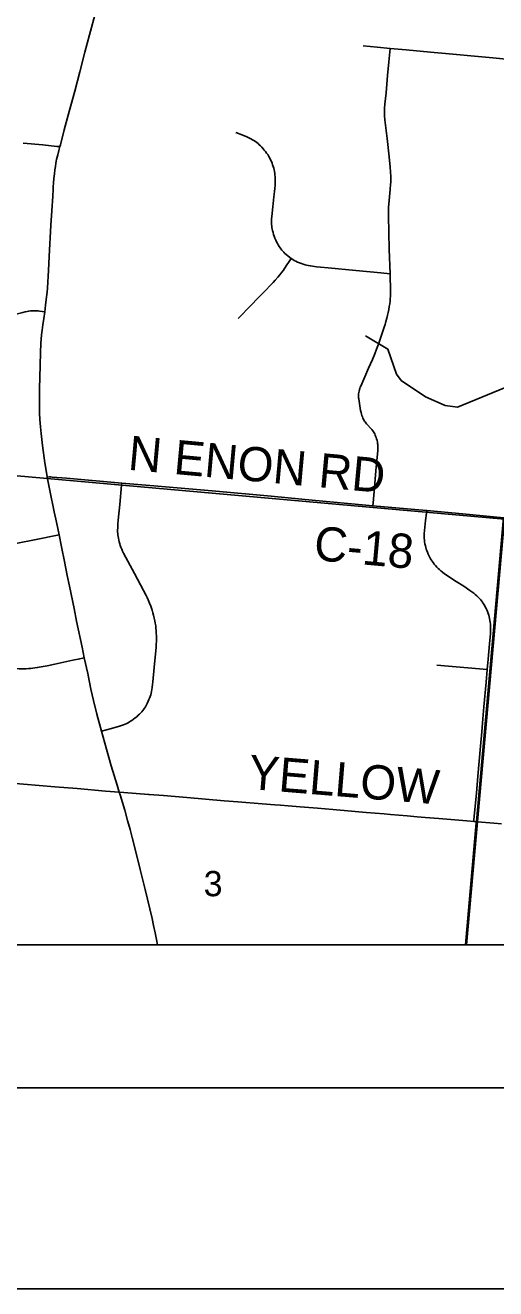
# Model space of a CAD drawing. Extents: x 0 to 1134, y 0 to 440.
# Drawn here: x 330.5 to 353.9, y 0 to 62.8 of the extents above; entities that cross this region are included whole.
import ezdxf

# ---------------------------------------------------------------- set-up
doc = ezdxf.new("R2010")
doc.units = 0
for name, color, linetype in [('GM_X_County_Road', 7, 'Continuous'), ('GM_X_County_Road_Text', 7, 'Continuous'), ('GM_X_Major_River', 7, 'Continuous'), ('GM_X_Minor_River', 7, 'Continuous'), ('GM_X_Section_Text', 7, 'Continuous'), ('GM_X_Township_Road', 7, 'Continuous'), ('GM_X_Unincorporated', 7, 'Continuous'), ('SH_Border', 7, 'Continuous'), ('SH_Cut_Line', 7, 'Continuous'), ('SH_Text', 7, 'Continuous')]:
    doc.layers.add(name, color=color, linetype=linetype)

msp = doc.modelspace()

# ---------------------------------------------------------------- linework, layer by layer
at = {"layer": 'GM_X_County_Road'}
for points in [[(332.198, 56.806), (332.222, 56.898), (332.415, 57.634), (332.659, 58.549), (332.936, 59.571), (333.182, 60.525), (333.432, 61.498), (333.665, 62.358), (333.978, 63.519), (334.213, 64.398), (334.413, 65.135), (334.722, 66.268), (334.879, 66.883), (335.082, 67.754), (335.145, 68.038)], [(331.446, 48.59), (331.487, 48.924), (331.539, 49.343), (331.563, 49.57), (331.578, 49.787), (331.628, 50.64), (331.662, 51.345), (331.753, 52.903), (331.796, 53.61), (331.842, 54.334), (331.862, 54.679), (331.87, 54.806), (331.885, 55.008), (331.903, 55.228), (331.926, 55.447), (331.952, 55.649), (331.975, 55.817), (332.003, 55.981), (332.036, 56.159), (332.062, 56.277), (332.094, 56.403), (332.148, 56.61), (332.198, 56.806)], [(331.569, 40.36), (331.563, 40.392), (331.452, 41.072), (331.332, 41.938), (331.267, 42.531), (331.233, 42.87), (331.202, 43.235), (331.189, 43.55), (331.181, 43.93), (331.178, 44.276), (331.183, 44.76), (331.211, 45.915), (331.228, 46.566), (331.249, 47.012), (331.265, 47.23), (331.287, 47.441), (331.314, 47.683), (331.352, 47.937), (331.398, 48.263), (331.446, 48.59)], [(331.569, 40.36), (331.68, 40.374), (331.751, 40.377), (331.81, 40.373), (332.525, 40.314), (335.27, 40.074)], [(332.165, 37.499), (332.027, 38.129), (331.92, 38.64), (331.697, 39.697), (331.569, 40.36)], [(335.27, 40.074), (336.873, 39.934), (339.769, 39.682), (342.69, 39.415), (344.9, 39.212), (347.407, 38.978), (347.748, 38.947)], [(347.748, 38.947), (349.842, 38.755), (350.429, 38.7)], [(350.429, 38.7), (352.197, 38.538), (354.251, 38.349)], [(333.411, 31.375), (333.303, 31.903), (333.029, 33.198), (332.899, 33.837), (332.668, 34.95), (332.564, 35.48), (332.422, 36.174), (332.284, 36.897), (332.165, 37.499)], [(334.261, 27.733), (334.032, 28.573), (333.862, 29.26), (333.736, 29.822), (333.578, 30.593), (333.411, 31.375)], [(335.148, 24.697), (335.048, 25.045), (334.751, 26.008), (334.424, 27.135), (334.261, 27.733)], [(325.072, 25.526), (326.204, 25.427), (327.003, 25.369), (328.396, 25.254), (329.362, 25.171), (330.383, 25.088), (331.944, 24.961), (333.059, 24.874), (334.47, 24.752), (335.148, 24.697)], [(337.042, 17.107), (336.996, 17.366), (336.933, 17.697), (336.856, 18.071), (336.782, 18.409), (336.433, 19.859), (336.189, 20.855), (335.971, 21.723), (335.791, 22.447), (335.687, 22.848), (335.563, 23.293), (335.421, 23.796), (335.187, 24.562), (335.148, 24.697)], [(335.148, 24.697), (335.38, 24.678), (336.595, 24.587)], [(336.595, 24.587), (336.625, 24.585), (337.35, 24.533), (338.502, 24.436), (340.359, 24.274), (341.045, 24.212), (342.253, 24.121), (342.885, 24.07), (343.164, 24.049), (343.535, 24.017), (344.129, 23.966), (345.002, 23.897), (345.764, 23.835), (346.692, 23.751), (347.416, 23.69), (348.306, 23.616), (348.62, 23.589), (349.048, 23.558), (349.456, 23.519), (349.957, 23.47), (350.347, 23.438), (351.034, 23.384), (352.427, 23.265), (352.765, 23.24)], [(352.765, 23.24), (352.9, 23.23), (352.947, 23.227), (353.764, 23.152), (354.136, 23.12)]]:
    msp.add_lwpolyline(points, dxfattribs=at)
at = {"layer": 'GM_X_Major_River'}
for points in [[(321.649, 17.107), (352.406, 17.107), (354.289, 38.278), (323.909, 40.986)], [(352.406, 17.107), (382.699, 17.107), (384.412, 35.778), (354.289, 38.278)]]:
    msp.add_lwpolyline(points, close=True, dxfattribs=at)
at = {"layer": 'GM_X_Minor_River'}
msp.add_lwpolyline([(354.934, 45.075), (351.95, 43.854), (351.338, 43.936), (350.359, 44.366), (349.16, 45.176), (348.916, 45.489), (348.486, 46.727), (347.387, 47.398)], dxfattribs=at)
at = {"layer": 'GM_X_Township_Road'}
msp.add_line((350.93, 31.02), (353.432, 30.8), dxfattribs=at)
for points in [[(347.262, 61.826), (347.969, 61.751), (348.614, 61.69)], [(348.611, 50.485), (348.565, 51.709), (348.547, 52.528), (348.523, 53.367), (348.52, 53.498), (348.522, 53.626), (348.531, 53.792), (348.545, 53.94), (348.606, 54.665), (348.631, 54.942), (348.639, 55.028), (348.643, 55.111), (348.644, 55.213), (348.641, 55.318), (348.627, 55.551), (348.605, 55.781), (348.555, 56.293), (348.455, 57.208), (348.35, 58.141), (348.332, 58.339), (348.326, 58.448), (348.322, 58.536), (348.324, 58.625), (348.33, 58.72), (348.348, 58.917), (348.402, 59.478), (348.482, 60.346), (348.55, 61.029), (348.614, 61.69)], [(348.614, 61.69), (349.396, 61.618), (350.62, 61.505), (351.547, 61.416), (352.989, 61.283), (353.716, 61.217), (354.375, 61.151), (355.098, 61.09), (355.841, 61.022), (356.355, 60.976)], [(343.694, 51.241), (343.618, 51.299), (343.532, 51.369), (343.446, 51.44), (343.379, 51.498), (343.32, 51.555), (343.277, 51.6), (343.231, 51.652), (343.182, 51.714), (343.138, 51.773), (343.093, 51.84), (343.047, 51.916), (343.004, 51.991), (342.967, 52.066), (342.923, 52.159), (342.883, 52.255), (342.849, 52.344), (342.819, 52.432), (342.789, 52.531), (342.763, 52.632), (342.747, 52.705), (342.733, 52.78), (342.724, 52.851), (342.715, 52.928), (342.713, 53.005), (342.714, 53.082), (342.72, 53.206), (342.728, 53.326), (342.773, 53.81), (342.83, 54.31), (342.86, 54.568), (342.875, 54.728), (342.887, 54.881), (342.893, 54.994), (342.894, 55.104), (342.893, 55.205), (342.889, 55.307), (342.882, 55.397), (342.87, 55.49), (342.858, 55.567), (342.841, 55.653), (342.821, 55.734), (342.799, 55.813), (342.769, 55.906), (342.739, 55.987), (342.706, 56.069), (342.665, 56.156), (342.625, 56.235), (342.578, 56.318), (342.523, 56.407), (342.468, 56.488), (342.414, 56.562), (342.356, 56.635), (342.297, 56.703), (342.235, 56.774), (342.17, 56.84), (342.104, 56.903), (342.044, 56.955), (341.977, 57.009), (341.909, 57.057), (341.842, 57.105), (341.765, 57.151), (341.683, 57.198), (341.588, 57.245), (341.484, 57.295), (341.284, 57.379), (340.943, 57.515)], [(330.377, 56.981), (331.342, 56.887), (332.052, 56.82), (332.198, 56.806)], [(341.053, 48.257), (341.703, 48.914), (342.041, 49.262), (342.38, 49.609), (342.702, 49.947), (342.801, 50.055), (342.902, 50.17), (343.023, 50.309), (343.125, 50.433), (343.222, 50.554), (343.302, 50.665), (343.447, 50.876), (343.595, 51.095), (343.694, 51.241)], [(348.611, 50.485), (348.145, 50.528), (346.902, 50.642), (345.529, 50.772), (345.152, 50.809), (344.941, 50.832), (344.749, 50.856), (344.649, 50.87), (344.545, 50.888), (344.458, 50.907), (344.38, 50.929), (344.284, 50.958), (344.201, 50.987), (344.103, 51.023), (344.008, 51.064), (343.916, 51.107), (343.845, 51.145), (343.764, 51.196), (343.694, 51.241)], [(347.748, 38.947), (347.76, 39.085), (347.827, 39.847), (347.905, 40.682), (347.994, 41.685), (347.999, 41.764), (348, 41.836), (348, 41.91), (347.993, 41.987), (347.986, 42.048), (347.974, 42.119), (347.958, 42.194), (347.938, 42.267), (347.917, 42.333), (347.888, 42.41), (347.867, 42.46), (347.84, 42.514), (347.814, 42.564), (347.781, 42.612), (347.742, 42.669), (347.69, 42.734), (347.429, 43.026), (347.394, 43.067), (347.361, 43.112), (347.333, 43.154), (347.303, 43.204), (347.277, 43.252), (347.255, 43.301), (347.229, 43.363), (347.204, 43.438), (347.183, 43.507), (347.164, 43.58), (347.142, 43.685), (347.121, 43.797), (347.049, 44.256), (347.04, 44.319), (347.037, 44.386), (347.037, 44.445), (347.042, 44.51), (347.052, 44.576), (347.066, 44.645), (347.085, 44.719), (347.103, 44.777), (347.124, 44.841), (347.146, 44.898), (347.348, 45.357), (347.532, 45.785), (347.723, 46.21), (347.844, 46.497), (347.933, 46.726), (348.024, 46.975), (348.261, 47.682), (348.31, 47.829), (348.354, 47.966), (348.398, 48.114), (348.442, 48.271), (348.48, 48.42), (348.512, 48.563), (348.542, 48.71), (348.567, 48.857), (348.587, 48.989), (348.602, 49.117), (348.614, 49.231), (348.623, 49.36), (348.627, 49.487), (348.63, 49.603), (348.611, 50.485)], [(327.218, 48.626), (328.001, 48.558), (328.966, 48.471), (329.301, 48.446), (329.563, 48.429), (329.647, 48.427), (329.727, 48.429), (329.796, 48.435), (329.864, 48.445), (330.031, 48.478), (330.357, 48.561), (330.463, 48.587), (330.573, 48.612), (330.653, 48.626), (330.736, 48.637), (330.811, 48.643), (330.882, 48.646), (330.961, 48.646), (331.047, 48.641), (331.118, 48.634), (331.188, 48.626), (331.446, 48.59)], [(334.261, 27.733), (334.758, 27.867), (335.163, 27.983), (335.261, 28.014), (335.355, 28.049), (335.436, 28.082), (335.524, 28.121), (335.589, 28.154), (335.654, 28.19), (335.713, 28.227), (335.777, 28.27), (335.855, 28.326), (335.939, 28.392), (336.015, 28.452), (336.094, 28.523), (336.148, 28.575), (336.212, 28.639), (336.263, 28.697), (336.32, 28.765), (336.363, 28.823), (336.407, 28.883), (336.443, 28.94), (336.482, 29.009), (336.536, 29.106), (336.591, 29.223), (336.624, 29.299), (336.655, 29.375), (336.682, 29.45), (336.708, 29.532), (336.73, 29.619), (336.752, 29.711), (336.77, 29.805), (336.787, 29.911), (336.804, 30.053), (336.817, 30.187), (336.876, 30.893), (336.976, 31.912), (336.986, 32.051), (336.99, 32.19), (336.993, 32.328), (336.992, 32.469), (336.988, 32.606), (336.979, 32.746), (336.968, 32.863), (336.957, 32.967), (336.936, 33.096), (336.914, 33.222), (336.886, 33.356), (336.854, 33.494), (336.822, 33.617), (336.785, 33.744), (336.75, 33.849), (336.713, 33.954), (336.656, 34.096), (336.587, 34.263), (336.533, 34.38), (336.485, 34.481), (336.355, 34.727), (335.899, 35.582), (335.363, 36.585), (335.314, 36.686), (335.267, 36.789), (335.231, 36.877), (335.199, 36.965), (335.169, 37.053), (335.144, 37.145), (335.121, 37.233), (335.101, 37.328), (335.086, 37.411), (335.075, 37.496), (335.069, 37.567), (335.065, 37.647), (335.066, 37.74), (335.069, 37.836), (335.079, 38.02), (335.096, 38.227), (335.168, 39.007), (335.259, 39.964), (335.27, 40.074)], [(353.599, 32.711), (353.602, 32.806), (353.602, 32.899), (353.598, 32.977), (353.592, 33.05), (353.58, 33.146), (353.566, 33.237), (353.548, 33.329), (353.527, 33.421), (353.505, 33.5), (353.478, 33.584), (353.441, 33.679), (353.408, 33.76), (353.375, 33.833), (353.334, 33.913), (353.289, 33.992), (353.237, 34.075), (353.19, 34.145), (353.14, 34.214), (353.092, 34.275), (353.043, 34.331), (352.976, 34.401), (352.91, 34.465), (352.839, 34.528), (352.768, 34.589), (352.673, 34.662), (352.572, 34.734), (352.263, 34.944), (351.884, 35.184), (351.311, 35.564), (351.211, 35.639), (351.121, 35.712), (351.059, 35.768), (351, 35.824), (350.932, 35.893), (350.861, 35.973), (350.8, 36.043), (350.743, 36.115), (350.694, 36.183), (350.648, 36.25), (350.61, 36.311), (350.574, 36.377), (350.531, 36.462), (350.494, 36.543), (350.459, 36.628), (350.427, 36.715), (350.404, 36.791), (350.38, 36.873), (350.357, 36.955), (350.337, 37.053), (350.32, 37.146), (350.309, 37.231), (350.302, 37.312), (350.298, 37.405), (350.298, 37.481), (350.302, 37.553), (350.332, 37.882), (350.364, 38.212), (350.413, 38.58), (350.429, 38.7)], [(329.067, 36.861), (330.093, 37.078), (330.931, 37.251), (332.165, 37.499)], [(353.432, 30.8), (353.478, 31.317), (353.54, 32.078), (353.575, 32.43), (353.589, 32.569), (353.599, 32.711)], [(329.767, 30.871), (329.976, 30.853), (330.168, 30.84), (330.264, 30.836), (330.402, 30.833), (330.521, 30.836), (330.642, 30.842), (330.75, 30.851), (330.855, 30.862), (330.955, 30.876), (331.075, 30.895), (331.563, 30.989), (331.945, 31.07), (332.845, 31.263), (333.184, 31.331), (333.411, 31.375)], [(352.765, 23.24), (352.774, 23.341), (352.894, 24.647), (352.966, 25.502), (353.098, 26.988), (353.159, 27.694), (353.218, 28.344), (353.265, 28.939), (353.374, 30.165), (353.432, 30.8)]]:
    msp.add_lwpolyline(points, dxfattribs=at)
at = {"layer": 'GM_X_Unincorporated'}
for points in [[(131, 17.107), (352.355, 17.107), (352.886, 23.171), (352.893, 23.246), (354.244, 38.365)], [(354.244, 38.365), (352.893, 23.246), (352.886, 23.171), (352.355, 17.107), (535.445, 17.107)]]:
    msp.add_lwpolyline(points, dxfattribs=at)
at = {"layer": 'SH_Border'}
msp.add_lwpolyline([(30, 430), (670, 430), (670, 10), (30, 10)], close=True, dxfattribs=at)
at = {"layer": 'SH_Cut_Line'}
msp.add_lwpolyline([(0, 0), (680, 0), (680, 440), (0, 440)], close=True, dxfattribs=at)
msp.add_lwpolyline([(131, 17.107), (535.445, 17.107)], dxfattribs=at)
at = {"layer": 'SH_Text'}
msp.add_lwpolyline([(131, 425.107), (539, 425.107), (539, 17.107), (131, 17.107)], close=True, dxfattribs=at)

# ---------------------------------------------------------------- texts
at = {"layer": 'GM_X_County_Road_Text'}
for s, rotation, p in [('N ENON RD', 354.77116, (335.545, 40.738)), ('C-18', 354.83586, (344.777, 36.247)), ('YELLOW', 355.30324, (341.512, 24.864))]:
    msp.add_text(s, height=1.7045, rotation=rotation, dxfattribs=at).set_placement(p)
at = {"layer": 'GM_X_Section_Text'}
msp.add_text('3', height=1.256, rotation=0.00001, dxfattribs=at).set_placement((339.344, 19.522))

doc.saveas('drawing.dxf')
